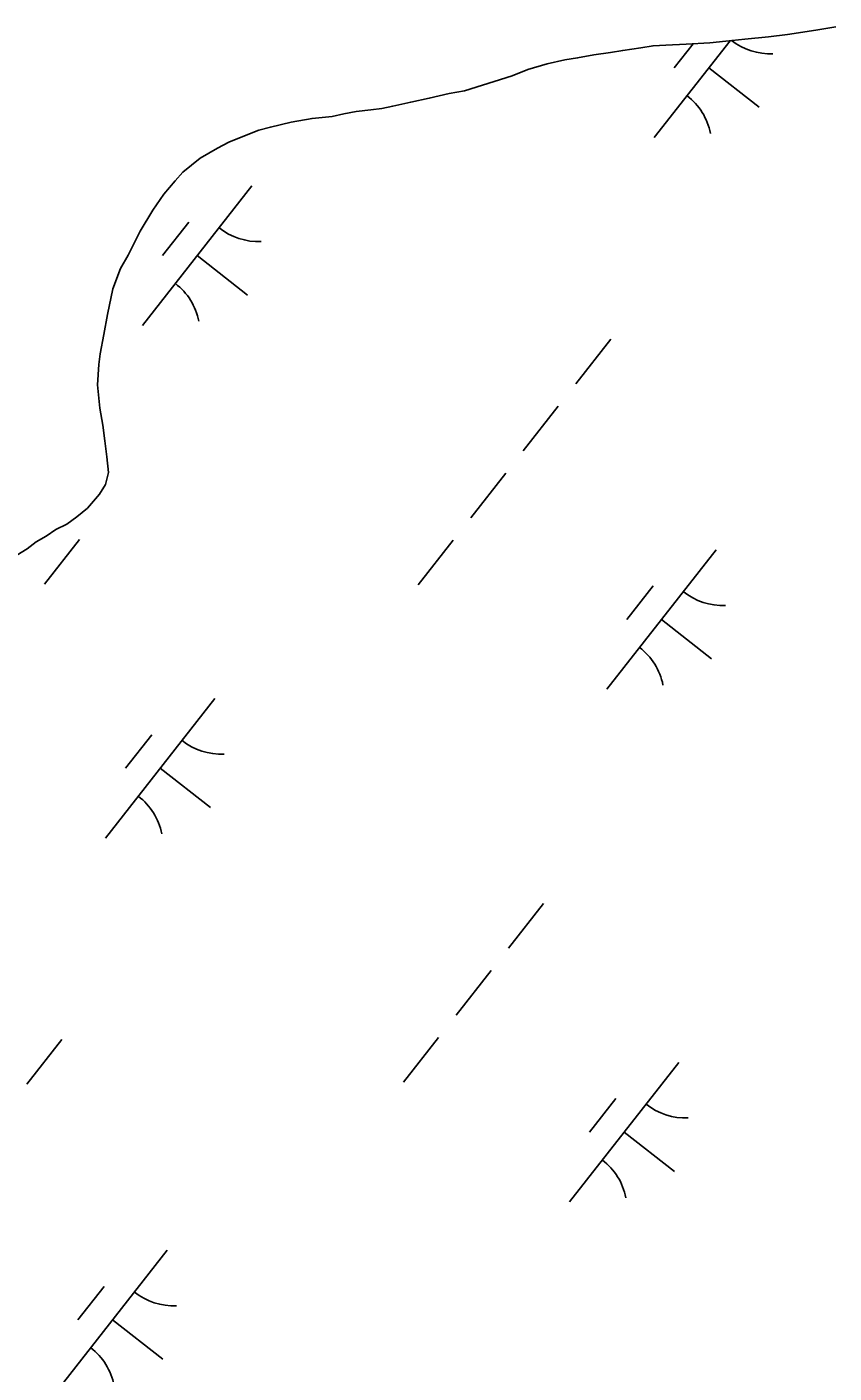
# Model space of a CAD drawing. Extents: x 3896831 to 3918110, y 171006 to 193349.
# Drawn here: x 3910701.1 to 3910928.8, y 179137.5 to 179517.1 of the extents above; entities that cross this region are included whole.
import ezdxf

# ---------------------------------------------------------------- set-up
doc = ezdxf.new("R2010")
doc.units = 0
doc.layers.add('V-TOPO-SHOR', color=7, linetype='Continuous')
doc.layers.add('V-WETL-SWMP', color=7, linetype='Continuous')

msp = doc.modelspace()

# ---------------------------------------------------------------- linework, layer by layer
at = {"layer": 'V-TOPO-SHOR'}
for points in [[(3910712.32, 179376.88), (3910715.16, 179378.95), (3910718.15, 179381.42), (3910721.57, 179385.35), (3910723.23, 179388.11), (3910724.1, 179391.43), (3910723.65, 179395.84), (3910723.08, 179400.38), (3910722.51, 179404.79), (3910721.68, 179409.61), (3910721.02, 179416.16), (3910721.4, 179421.89), (3910721.73, 179424.95), (3910722.78, 179430.39), (3910723.83, 179435.97), (3910725.32, 179443.27), (3910727.44, 179448.96), (3910729.66, 179452.78), (3910733, 179459.51), (3910736.59, 179465.43), (3910739.75, 179469.9), (3910742.9, 179473.7), (3910745.08, 179476.19), (3910749.96, 179480.08), (3910754.82, 179482.91), (3910758.06, 179484.58), (3910761.96, 179486.23), (3910766.53, 179488), (3910769.75, 179488.87), (3910775.64, 179490.21), (3910781.53, 179491.28), (3910787.15, 179491.83), (3910790.49, 179492.56), (3910793.98, 179493.29), (3910798.12, 179493.74), (3910801.19, 179494.07), (3910804.27, 179494.8), (3910809.36, 179495.9), (3910814.59, 179496.99), (3910820.22, 179498.33), (3910824.5, 179499.05), (3910837.92, 179503.29), (3910842.36, 179505.07), (3910847.86, 179506.69), (3910852.81, 179507.78), (3910856.43, 179508.37), (3910860.98, 179509.21), (3910865.66, 179509.91), (3910869.14, 179510.5), (3910874.22, 179511.2), (3910877.7, 179511.79), (3910881.3, 179511.98), (3910887.04, 179512.26), (3910893.72, 179512.65), (3910898.26, 179513.09), (3910903.6, 179513.64), (3910910.29, 179514.3), (3910915.64, 179514.99), (3910918.71, 179515.46), (3910924.19, 179516.27), (3910929.28, 179517.1)], [(3910698.27, 179368.11), (3910701.11, 179369.91), (3910703.68, 179371.86), (3910706.52, 179373.53), (3910709.22, 179375.34), (3910712.32, 179376.88)]]:
    msp.add_lwpolyline(points, dxfattribs=at)
at = {"layer": 'V-WETL-SWMP'}
for p, q in [((3910918.71, 179515.46), (3910915.63, 179514.99)), ((3910924.19, 179516.28), (3910918.71, 179515.46)), ((3910929.28, 179517.1), (3910924.19, 179516.28)), ((3910877.7, 179511.79), (3910874.22, 179511.2)), ((3910881.3, 179511.98), (3910877.7, 179511.79)), ((3910899.48, 179513.22), (3910878.05, 179485.88)), ((3910887.04, 179512.26), (3910881.3, 179511.98)), ((3910889.02, 179512.38), (3910883.7, 179505.59)), ((3910893.72, 179512.65), (3910887.04, 179512.26)), ((3910898.26, 179513.09), (3910893.72, 179512.65)), ((3910903.6, 179513.64), (3910898.26, 179513.09)), ((3910910.29, 179514.3), (3910903.6, 179513.64)), ((3910915.63, 179514.99), (3910910.29, 179514.3)), ((3910852.81, 179507.78), (3910847.86, 179506.69)), ((3910856.43, 179508.37), (3910852.81, 179507.78)), ((3910860.98, 179509.21), (3910856.43, 179508.37)), ((3910865.66, 179509.91), (3910860.98, 179509.21)), ((3910869.14, 179510.5), (3910865.66, 179509.91)), ((3910874.22, 179511.2), (3910869.14, 179510.5)), ((3910842.36, 179505.07), (3910837.92, 179503.29)), ((3910847.86, 179506.69), (3910842.36, 179505.07)), ((3910893.48, 179505.56), (3910907.64, 179494.45)), ((3910837.92, 179503.29), (3910824.5, 179499.04)), ((3910814.59, 179496.99), (3910809.36, 179495.9)), ((3910820.22, 179498.33), (3910814.59, 179496.99)), ((3910824.5, 179499.04), (3910820.22, 179498.33)), ((3910790.49, 179492.56), (3910787.15, 179491.83)), ((3910793.98, 179493.29), (3910790.49, 179492.56)), ((3910798.12, 179493.74), (3910793.98, 179493.29)), ((3910801.19, 179494.07), (3910798.12, 179493.74)), ((3910804.27, 179494.8), (3910801.19, 179494.07)), ((3910809.36, 179495.9), (3910804.27, 179494.8)), ((3910769.75, 179488.87), (3910766.53, 179488)), ((3910775.64, 179490.21), (3910769.75, 179488.87)), ((3910781.53, 179491.28), (3910775.64, 179490.21)), ((3910787.15, 179491.83), (3910781.53, 179491.28)), ((3910761.96, 179486.23), (3910758.06, 179484.58)), ((3910766.53, 179488), (3910761.96, 179486.23)), ((3910754.82, 179482.91), (3910749.96, 179480.08)), ((3910758.06, 179484.58), (3910754.82, 179482.91)), ((3910749.96, 179480.08), (3910745.08, 179476.19)), ((3910742.9, 179473.7), (3910739.75, 179469.9)), ((3910745.08, 179476.19), (3910742.9, 179473.7)), ((3910764.56, 179472.27), (3910733.72, 179432.92)), ((3910739.75, 179469.9), (3910736.59, 179465.43)), ((3910736.59, 179465.43), (3910733, 179459.51)), ((3910746.77, 179462.08), (3910739.37, 179452.63)), ((3910733, 179459.51), (3910729.66, 179452.78)), ((3910729.66, 179452.78), (3910727.44, 179448.96)), ((3910749.14, 179452.6), (3910763.31, 179441.49)), ((3910727.44, 179448.96), (3910725.32, 179443.27)), ((3910725.32, 179443.27), (3910723.83, 179435.97)), ((3910723.83, 179435.97), (3910722.78, 179430.39)), ((3910722.78, 179430.39), (3910721.73, 179424.95)), ((3910865.76, 179429.07), (3910855.89, 179416.48)), ((3910721.73, 179424.95), (3910721.4, 179421.89)), ((3910721.4, 179421.89), (3910721.02, 179416.16)), ((3910721.02, 179416.16), (3910721.68, 179409.61)), ((3910721.68, 179409.61), (3910722.51, 179404.79)), ((3910850.96, 179410.18), (3910841.09, 179397.59)), ((3910722.51, 179404.79), (3910723.08, 179400.38)), ((3910723.08, 179400.38), (3910723.65, 179395.84)), ((3910723.65, 179395.84), (3910724.1, 179391.43)), ((3910724.1, 179391.43), (3910723.23, 179388.11)), ((3910836.15, 179391.29), (3910826.28, 179378.7)), ((3910723.23, 179388.11), (3910721.57, 179385.35)), ((3910721.57, 179385.35), (3910718.15, 179381.42)), ((3910715.17, 179378.95), (3910712.32, 179376.88)), ((3910718.15, 179381.42), (3910715.17, 179378.95)), ((3910709.22, 179375.34), (3910706.52, 179373.53)), ((3910712.32, 179376.88), (3910709.22, 179375.34)), ((3910703.68, 179371.86), (3910701.11, 179369.91)), ((3910706.52, 179373.53), (3910703.68, 179371.86)), ((3910715.88, 179372.53), (3910706.01, 179359.94)), ((3910821.35, 179372.4), (3910811.48, 179359.81)), ((3910701.11, 179369.91), (3910698.27, 179368.11)), ((3910895.48, 179369.67), (3910864.64, 179330.31)), ((3910877.69, 179359.47), (3910870.29, 179350.03)), ((3910880.06, 179349.99), (3910894.23, 179338.89)), ((3910754.09, 179327.72), (3910723.25, 179288.36)), ((3910736.3, 179317.52), (3910728.9, 179308.08)), ((3910738.67, 179308.04), (3910752.84, 179296.94)), ((3910846.8, 179269.92), (3910836.93, 179257.33)), ((3910832, 179251.03), (3910822.13, 179238.44)), ((3910710.96, 179231.55), (3910701.09, 179218.96)), ((3910817.19, 179232.14), (3910807.32, 179219.55)), ((3910885.01, 179225.11), (3910854.17, 179185.75)), ((3910867.22, 179214.91), (3910859.81, 179205.47)), ((3910869.59, 179205.43), (3910883.76, 179194.33)), ((3910740.68, 179172.15), (3910709.83, 179132.8)), ((3910722.88, 179161.95), (3910715.48, 179152.51)), ((3910725.25, 179152.47), (3910739.42, 179141.37))]:
    msp.add_line(p, q, dxfattribs=at)
for centre, start, end in [((3910910.7, 179527.15), 232.0403, 272.6839), ((3910876.62, 179483.67), 11.1403, 52.6839), ((3910766.37, 179474.19), 231.1403, 272.6839), ((3910732.29, 179430.71), 11.1403, 52.6839), ((3910897.29, 179371.58), 231.1403, 272.6839), ((3910863.21, 179328.1), 11.1403, 52.6839), ((3910755.9, 179329.63), 231.1403, 272.6839), ((3910721.82, 179286.15), 11.1403, 52.6839), ((3910886.81, 179227.03), 231.1403, 272.6839), ((3910852.74, 179183.55), 11.1403, 52.6839), ((3910742.48, 179174.07), 231.1403, 272.6839), ((3910708.4, 179130.59), 11.1403, 52.6839)]:
    msp.add_arc(centre, 17.62, start, end, dxfattribs=at)

doc.saveas('drawing.dxf')
